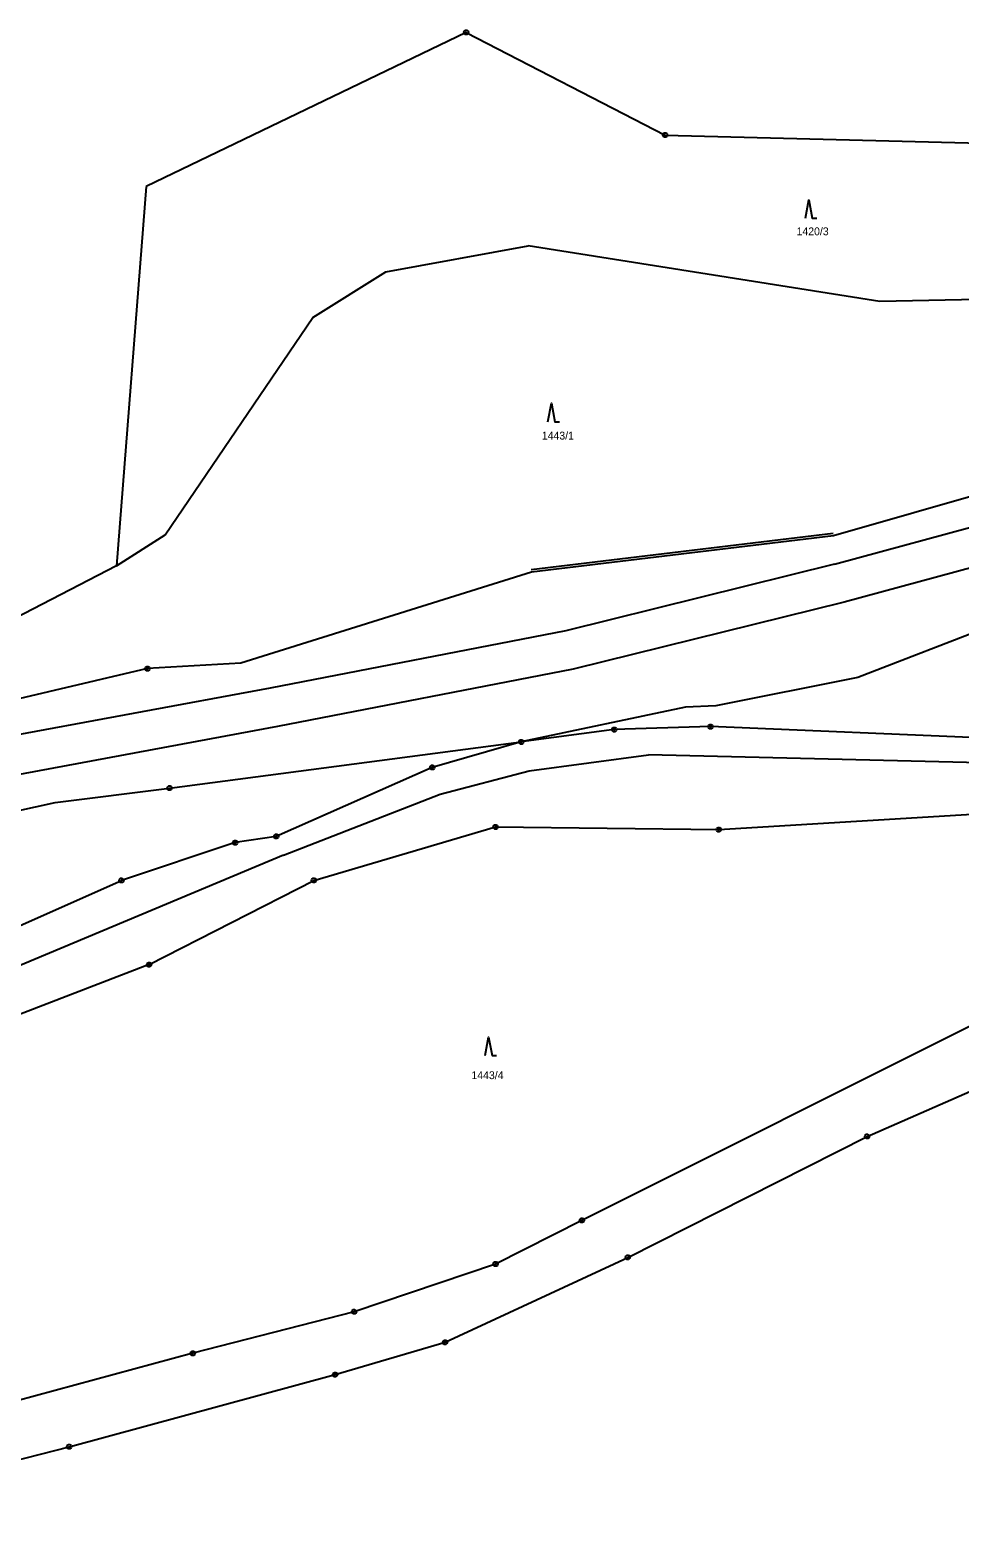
# Model space of a CAD drawing. Extents: x -779618 to -776429, y -1144546 to -1143350.
# Drawn here: x -778878.5 to -778677, y -1144120.8 to -1143794 of the extents above; entities that cross this region are included whole.
import ezdxf

# ---------------------------------------------------------------- set-up
doc = ezdxf.new("R2010")
doc.units = 0
for name, color, linetype in [('1', 7, 'Continuous'), ('2', 7, 'Continuous'), ('3', 7, 'Continuous'), ('4', 7, 'Continuous'), ('6', 7, 'Continuous'), ('8', 7, 'Continuous')]:
    doc.layers.add(name, color=color, linetype=linetype)

msp = doc.modelspace()

# ---------------------------------------------------------------- linework, layer by layer
at = {"layer": '1'}
for p, q in [((-778783.99, -1143794.5), (-778853.32, -1143827.92)), ((-778783.99, -1143794.5), (-778740.86, -1143816.76)), ((-778740.86, -1143816.76), (-778580.07, -1143820.89)), ((-778853.32, -1143827.92), (-778859.79, -1143910.12)), ((-778801.42, -1143846.44), (-778770.56, -1143840.77)), ((-778694.34, -1143852.82), (-778770.56, -1143840.77)), ((-778817.22, -1143856.3), (-778801.42, -1143846.44)), ((-778623.81, -1143851.49), (-778694.34, -1143852.82)), ((-778849.22, -1143903.39), (-778817.22, -1143856.3)), ((-778655.13, -1143889.52), (-778704.38, -1143903.6)), ((-778859.79, -1143910.12), (-778849.22, -1143903.39)), ((-778704.38, -1143903.6), (-778769.84, -1143911.52)), ((-778859.79, -1143910.12), (-778883.94, -1143922.67)), ((-778769.84, -1143911.52), (-778832.81, -1143931.25)), ((-778648.76, -1143914.83), (-778699.09, -1143934.32)), ((-778853.06, -1143932.41), (-779006.75, -1143968.53)), ((-778832.81, -1143931.25), (-778853.06, -1143932.41)), ((-778699.09, -1143934.32), (-778729.88, -1143940.45)), ((-778736.44, -1143940.78), (-778772.05, -1143948.3)), ((-778729.88, -1143940.45), (-778736.44, -1143940.78)), ((-778751.88, -1143945.64), (-778772.05, -1143948.3)), ((-778731.03, -1143944.98), (-778751.88, -1143945.64)), ((-778640.44, -1143948.79), (-778731.03, -1143944.98)), ((-778848.28, -1143958.32), (-778772.05, -1143948.3)), ((-778772.05, -1143948.3), (-778791.33, -1143953.84)), ((-778791.33, -1143953.84), (-778825.16, -1143968.81)), ((-778873.05, -1143961.47), (-778848.28, -1143958.32)), ((-778995.21, -1143988.16), (-778873.05, -1143961.47)), ((-778729.25, -1143967.31), (-778639.48, -1143961.79)), ((-778825.16, -1143968.81), (-778834.05, -1143970.12)), ((-778817, -1143978.34), (-778777.61, -1143966.72)), ((-778777.61, -1143966.72), (-778729.25, -1143967.31)), ((-778834.05, -1143970.12), (-778858.72, -1143978.35)), ((-778951.45, -1144019.43), (-778858.72, -1143978.35)), ((-778852.71, -1143996.58), (-778817, -1143978.34)), ((-778852.71, -1143996.58), (-778896.61, -1144013.46)), ((-778697.09, -1144033.84), (-778634.83, -1144006.49)), ((-778672.12, -1144008.6), (-778758.9, -1144052.04)), ((-778748.97, -1144060.03), (-778697.09, -1144033.84)), ((-778758.9, -1144052.04), (-778777.6, -1144061.48)), ((-778788.56, -1144078.43), (-778748.97, -1144060.03)), ((-778777.6, -1144061.48), (-778808.28, -1144071.82)), ((-778808.28, -1144071.82), (-778843.23, -1144080.83)), ((-778812.4, -1144085.45), (-778788.56, -1144078.43)), ((-778843.23, -1144080.83), (-778909.06, -1144098.66)), ((-778870.04, -1144101.07), (-778812.4, -1144085.45)), ((-778947.15, -1144120.83), (-778870.04, -1144101.07))]:
    msp.add_line(p, q, dxfattribs=at)
at = {"layer": '3'}
for points in [[(-778710.48, -1143834.79), (-778709.73, -1143830.79), (-778708.98, -1143834.79), (-778707.98, -1143834.79)], [(-778766.28, -1143878.91), (-778765.53, -1143874.91), (-778764.78, -1143878.91), (-778763.78, -1143878.91)], [(-778779.89, -1144016.27), (-778779.14, -1144012.27), (-778778.39, -1144016.27), (-778777.39, -1144016.27)]]:
    msp.add_lwpolyline(points, dxfattribs=at)
at = {"layer": '4'}
for p, q in [((-778704.15, -1143909.76), (-778651.74, -1143895.53)), ((-778704.44, -1143903.1), (-778769.9, -1143911.02)), ((-778649.51, -1143903.73), (-778702.1, -1143918.01)), ((-778704.15, -1143909.76), (-778762.41, -1143924.22)), ((-778702.1, -1143918.01), (-778760.79, -1143932.56)), ((-778762.41, -1143924.22), (-778826.44, -1143936.63)), ((-778760.79, -1143932.56), (-778824.89, -1143944.99)), ((-778826.44, -1143936.63), (-778913.28, -1143952.75)), ((-778824.89, -1143944.99), (-778912.1, -1143961.18))]:
    msp.add_line(p, q, dxfattribs=at)
at = {"layer": '6'}
for p, q in [((-778770.37, -1143954.55), (-778744.47, -1143951.08)), ((-778613.74, -1143954.28), (-778744.47, -1143951.08)), ((-778789.66, -1143959.63), (-778770.37, -1143954.55)), ((-778823.57, -1143972.84), (-778789.66, -1143959.63)), ((-778823.57, -1143972.84), (-778949.91, -1144025.67))]:
    msp.add_line(p, q, dxfattribs=at)
at = {"layer": '8'}
for p, q in [((-778784.11, -1143794.5), (-778783.87, -1143794.5)), ((-778740.98, -1143816.76), (-778740.74, -1143816.76)), ((-778853.18, -1143932.41), (-778852.94, -1143932.41)), ((-778752, -1143945.64), (-778751.76, -1143945.64)), ((-778731.15, -1143944.98), (-778730.91, -1143944.98)), ((-778772.17, -1143948.3), (-778771.93, -1143948.3)), ((-778791.45, -1143953.84), (-778791.21, -1143953.84)), ((-778848.4, -1143958.32), (-778848.16, -1143958.32)), ((-778825.28, -1143968.81), (-778825.04, -1143968.81)), ((-778777.73, -1143966.72), (-778777.49, -1143966.72)), ((-778729.37, -1143967.31), (-778729.13, -1143967.31)), ((-778834.17, -1143970.12), (-778833.93, -1143970.12)), ((-778858.84, -1143978.35), (-778858.6, -1143978.35)), ((-778817.12, -1143978.34), (-778816.88, -1143978.34)), ((-778852.83, -1143996.58), (-778852.59, -1143996.58)), ((-778697.21, -1144033.84), (-778696.97, -1144033.84)), ((-778759.02, -1144052.04), (-778758.78, -1144052.04)), ((-778749.09, -1144060.03), (-778748.85, -1144060.03)), ((-778777.72, -1144061.48), (-778777.48, -1144061.48)), ((-778808.4, -1144071.82), (-778808.16, -1144071.82)), ((-778788.68, -1144078.43), (-778788.44, -1144078.43)), ((-778843.35, -1144080.83), (-778843.11, -1144080.83)), ((-778812.52, -1144085.45), (-778812.28, -1144085.45)), ((-778870.16, -1144101.07), (-778869.92, -1144101.07))]:
    msp.add_line(p, q, dxfattribs=at)
for points in [[(-778783.84, -1143794.02), (-778783.59, -1143794.2), (-778783.49, -1143794.49), (-778783.59, -1143794.78), (-778783.84, -1143794.96), (-778784.15, -1143794.96), (-778784.4, -1143794.78), (-778784.5, -1143794.49), (-778784.4, -1143794.2), (-778784.15, -1143794.02)], [(-778740.71, -1143816.28), (-778740.46, -1143816.46), (-778740.36, -1143816.75), (-778740.46, -1143817.04), (-778740.71, -1143817.22), (-778741.02, -1143817.22), (-778741.27, -1143817.04), (-778741.37, -1143816.75), (-778741.27, -1143816.46), (-778741.02, -1143816.28)], [(-778852.91, -1143931.93), (-778852.66, -1143932.11), (-778852.56, -1143932.4), (-778852.66, -1143932.69), (-778852.91, -1143932.87), (-778853.22, -1143932.87), (-778853.47, -1143932.69), (-778853.57, -1143932.4), (-778853.47, -1143932.11), (-778853.22, -1143931.93)], [(-778751.73, -1143945.16), (-778751.48, -1143945.34), (-778751.38, -1143945.63), (-778751.48, -1143945.92), (-778751.73, -1143946.1), (-778752.04, -1143946.1), (-778752.29, -1143945.92), (-778752.39, -1143945.63), (-778752.29, -1143945.34), (-778752.04, -1143945.16)], [(-778730.88, -1143944.5), (-778730.63, -1143944.68), (-778730.53, -1143944.97), (-778730.63, -1143945.26), (-778730.88, -1143945.44), (-778731.19, -1143945.44), (-778731.44, -1143945.26), (-778731.54, -1143944.97), (-778731.44, -1143944.68), (-778731.19, -1143944.5)], [(-778771.9, -1143947.82), (-778771.65, -1143948), (-778771.55, -1143948.29), (-778771.65, -1143948.58), (-778771.9, -1143948.76), (-778772.21, -1143948.76), (-778772.46, -1143948.58), (-778772.56, -1143948.29), (-778772.46, -1143948), (-778772.21, -1143947.82)], [(-778791.18, -1143953.36), (-778790.93, -1143953.54), (-778790.83, -1143953.83), (-778790.93, -1143954.12), (-778791.18, -1143954.3), (-778791.49, -1143954.3), (-778791.74, -1143954.12), (-778791.84, -1143953.83), (-778791.74, -1143953.54), (-778791.49, -1143953.36)], [(-778848.13, -1143957.84), (-778847.88, -1143958.02), (-778847.78, -1143958.31), (-778847.88, -1143958.6), (-778848.13, -1143958.78), (-778848.44, -1143958.78), (-778848.69, -1143958.6), (-778848.79, -1143958.31), (-778848.69, -1143958.02), (-778848.44, -1143957.84)], [(-778825.01, -1143968.33), (-778824.76, -1143968.51), (-778824.66, -1143968.8), (-778824.76, -1143969.09), (-778825.01, -1143969.27), (-778825.32, -1143969.27), (-778825.57, -1143969.09), (-778825.67, -1143968.8), (-778825.57, -1143968.51), (-778825.32, -1143968.33)], [(-778777.46, -1143966.24), (-778777.21, -1143966.42), (-778777.11, -1143966.71), (-778777.21, -1143967), (-778777.46, -1143967.18), (-778777.77, -1143967.18), (-778778.02, -1143967), (-778778.12, -1143966.71), (-778778.02, -1143966.42), (-778777.77, -1143966.24)], [(-778729.1, -1143966.83), (-778728.85, -1143967.01), (-778728.75, -1143967.3), (-778728.85, -1143967.59), (-778729.1, -1143967.77), (-778729.41, -1143967.77), (-778729.66, -1143967.59), (-778729.76, -1143967.3), (-778729.66, -1143967.01), (-778729.41, -1143966.83)], [(-778833.9, -1143969.64), (-778833.65, -1143969.82), (-778833.55, -1143970.11), (-778833.65, -1143970.4), (-778833.9, -1143970.58), (-778834.21, -1143970.58), (-778834.46, -1143970.4), (-778834.56, -1143970.11), (-778834.46, -1143969.82), (-778834.21, -1143969.64)], [(-778858.57, -1143977.87), (-778858.32, -1143978.05), (-778858.22, -1143978.34), (-778858.32, -1143978.63), (-778858.57, -1143978.81), (-778858.88, -1143978.81), (-778859.13, -1143978.63), (-778859.23, -1143978.34), (-778859.13, -1143978.05), (-778858.88, -1143977.87)], [(-778816.85, -1143977.86), (-778816.6, -1143978.04), (-778816.5, -1143978.33), (-778816.6, -1143978.62), (-778816.85, -1143978.8), (-778817.16, -1143978.8), (-778817.41, -1143978.62), (-778817.51, -1143978.33), (-778817.41, -1143978.04), (-778817.16, -1143977.86)], [(-778852.56, -1143996.1), (-778852.31, -1143996.28), (-778852.21, -1143996.57), (-778852.31, -1143996.86), (-778852.56, -1143997.04), (-778852.87, -1143997.04), (-778853.12, -1143996.86), (-778853.22, -1143996.57), (-778853.12, -1143996.28), (-778852.87, -1143996.1)], [(-778696.94, -1144033.36), (-778696.69, -1144033.54), (-778696.59, -1144033.83), (-778696.69, -1144034.12), (-778696.94, -1144034.3), (-778697.25, -1144034.3), (-778697.5, -1144034.12), (-778697.6, -1144033.83), (-778697.5, -1144033.54), (-778697.25, -1144033.36)], [(-778758.75, -1144051.56), (-778758.5, -1144051.74), (-778758.4, -1144052.03), (-778758.5, -1144052.32), (-778758.75, -1144052.5), (-778759.06, -1144052.5), (-778759.31, -1144052.32), (-778759.41, -1144052.03), (-778759.31, -1144051.74), (-778759.06, -1144051.56)], [(-778748.82, -1144059.55), (-778748.57, -1144059.73), (-778748.47, -1144060.02), (-778748.57, -1144060.31), (-778748.82, -1144060.49), (-778749.13, -1144060.49), (-778749.38, -1144060.31), (-778749.48, -1144060.02), (-778749.38, -1144059.73), (-778749.13, -1144059.55)], [(-778777.45, -1144061), (-778777.2, -1144061.18), (-778777.1, -1144061.47), (-778777.2, -1144061.76), (-778777.45, -1144061.94), (-778777.76, -1144061.94), (-778778.01, -1144061.76), (-778778.11, -1144061.47), (-778778.01, -1144061.18), (-778777.76, -1144061)], [(-778808.13, -1144071.34), (-778807.88, -1144071.52), (-778807.78, -1144071.81), (-778807.88, -1144072.1), (-778808.13, -1144072.28), (-778808.44, -1144072.28), (-778808.69, -1144072.1), (-778808.79, -1144071.81), (-778808.69, -1144071.52), (-778808.44, -1144071.34)], [(-778788.41, -1144077.95), (-778788.16, -1144078.13), (-778788.06, -1144078.42), (-778788.16, -1144078.71), (-778788.41, -1144078.89), (-778788.72, -1144078.89), (-778788.97, -1144078.71), (-778789.07, -1144078.42), (-778788.97, -1144078.13), (-778788.72, -1144077.95)], [(-778843.08, -1144080.35), (-778842.83, -1144080.53), (-778842.73, -1144080.82), (-778842.83, -1144081.11), (-778843.08, -1144081.29), (-778843.39, -1144081.29), (-778843.64, -1144081.11), (-778843.74, -1144080.82), (-778843.64, -1144080.53), (-778843.39, -1144080.35)], [(-778812.25, -1144084.97), (-778812, -1144085.15), (-778811.9, -1144085.44), (-778812, -1144085.73), (-778812.25, -1144085.91), (-778812.56, -1144085.91), (-778812.81, -1144085.73), (-778812.91, -1144085.44), (-778812.81, -1144085.15), (-778812.56, -1144084.97)], [(-778869.89, -1144100.59), (-778869.64, -1144100.77), (-778869.54, -1144101.06), (-778869.64, -1144101.35), (-778869.89, -1144101.53), (-778870.2, -1144101.53), (-778870.45, -1144101.35), (-778870.55, -1144101.06), (-778870.45, -1144100.77), (-778870.2, -1144100.59)]]:
    msp.add_lwpolyline(points, close=True, dxfattribs=at)

# ---------------------------------------------------------------- texts
at = {"layer": '2'}
for s, p in [('1420/3', (-778712.38, -1143838.48)), ('1443/1', (-778767.59, -1143882.76)), ('1443/4', (-778782.85, -1144021.4))]:
    msp.add_text(s, height=1.7, dxfattribs=at).set_placement(p)

doc.saveas('drawing.dxf')
